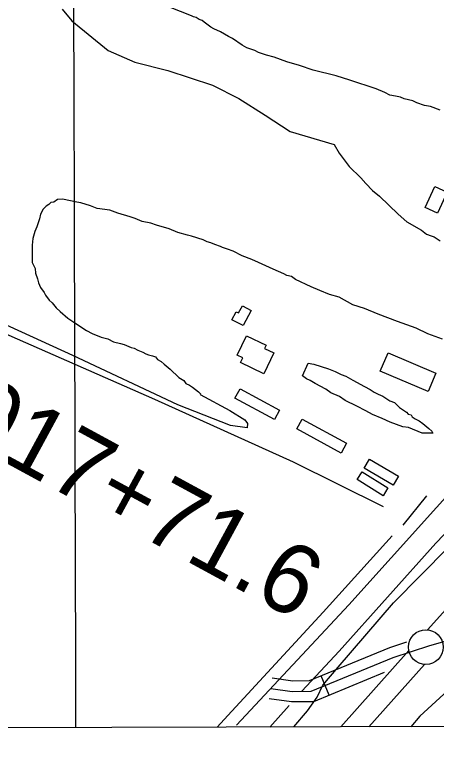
# Model space of a CAD drawing. Extents: x 3355724 to 3393621, y 594744 to 620174.
# Drawn here: x 3380830 to 3381436, y 600128 to 601207 of the extents above; entities that cross this region are included whole.
import ezdxf

# ---------------------------------------------------------------- set-up
doc = ezdxf.new("R2010")
doc.units = 0
for name, color, linetype in [('V-BLDG-OTLN', 7, 'Continuous'), ('V-GRID-FRAM', 7, 'Continuous'), ('V-GRID-MAJR', 7, 'Continuous'), ('V-LEVE-TOET', 7, 'Continuous'), ('V-ROAD-CNTR', 7, 'Continuous'), ('V-SITE-VEGE', 7, 'Continuous'), ('V-SURV-IDEN', 7, 'Continuous'), ('V-SURV-LINE', 7, 'Continuous'), ('V-TOPO-SHOR', 7, 'Continuous')]:
    doc.layers.add(name, color=color, linetype=linetype)

msp = doc.modelspace()

# ---------------------------------------------------------------- linework, layer by layer
at = {"layer": 'V-BLDG-OTLN'}
for points in [[(3381433.3, 600960.5), (3381450.9, 600952.4), (3381436.9, 600922.3), (3381419.4, 600930.5)], [(3381169.2, 600782.6), (3381157.6, 600760.8), (3381141.6, 600769.3), (3381147.7, 600780.8), (3381151.2, 600779), (3381156.7, 600789.2)], [(3381162.7, 600746.2), (3381190.8, 600732.6), (3381188.6, 600728.1), (3381201.8, 600721.8), (3381187.4, 600691.8), (3381154, 600708), (3381157.2, 600714.6), (3381149.3, 600718.4)], [(3381366.1, 600721.7), (3381434.8, 600692.7), (3381423.6, 600666.1), (3381354.8, 600695.2)], [(3381153.3, 600670), (3381210.2, 600639.4), (3381203, 600626), (3381146.1, 600656.6)], [(3381242.5, 600626.6), (3381306.4, 600591.9), (3381298.7, 600577.7), (3381234.8, 600612.4)], [(3381339.5, 600569.3), (3381381, 600544.7), (3381373.3, 600531.8), (3381331.8, 600556.3)], [(3381328.6, 600551), (3381365.9, 600527.8), (3381358.9, 600516.6), (3381321.6, 600539.8)]]:
    msp.add_lwpolyline(points, close=True, dxfattribs=at)
at = {"layer": 'V-GRID-FRAM'}
msp.add_lwpolyline([(3359807.6, 618312.1), (3391397.2, 618394.8), (3391452.7, 600211.2), (3359847.2, 600128.5), (3359807.6, 618312.1)], dxfattribs=at)
at = {"layer": 'V-GRID-MAJR'}
msp.add_spline([(3380917.6, 600183.6), (3380900.8, 606241.7), (3380884.1, 612302.9), (3380867.3, 618364.1), (3380867.3, 618367.2)], degree=3, dxfattribs=at)
at = {"layer": 'V-LEVE-TOET'}
for points in [[(3381230.7, 600184.5), (3381250.2, 600207.8), (3381264.3, 600227.5), (3381272.4, 600244.4), (3381294.5, 600270.6), (3381373.7, 600362.6), (3381491.8, 600481.8), (3381597.9, 600603.6), (3381744.2, 600760.9), (3381836.5, 600871.3), (3381906.9, 600960.1), (3381933.2, 600982.9), (3381976.7, 601029.7), (3382023.5, 601087), (3382091.1, 601160), (3382170, 601224), (3382258.2, 601278.4), (3382381, 601355.6), (3382524.7, 601439.4), (3382671.2, 601529.6)], [(3382761.1, 601433.9), (3382600.7, 601334.5), (3382474.4, 601258.6), (3382330.7, 601172), (3382229.3, 601113.9), (3382191.9, 601083.3), (3382142.9, 601031.6), (3382076.1, 600952.3), (3381948, 600798.7), (3381865.6, 600682.9), (3381833.3, 600636.2), (3381807, 600612.8), (3381770.4, 600578.7), (3381677.3, 600473.2), (3381608.3, 600399.5), (3381580.6, 600378.1), (3381565.4, 600364.6), (3381540.6, 600337), (3381524.1, 600310.2), (3381504.2, 600284.7), (3381411.6, 600200.2), (3381398.5, 600184.9)]]:
    msp.add_lwpolyline(points, dxfattribs=at)
at = {"layer": 'V-ROAD-CNTR'}
msp.add_line((3381281.5, 600230.2), (3381270.1, 600257.9), dxfattribs=at)
for points in [[(3382101.4, 601219.4), (3381899.2, 601008.2), (3381622.5, 600706.8), (3381309.8, 600359.8), (3381148.4, 600187.3)], [(3381197.4, 600239.7), (3381228.2, 600235.5), (3381255.7, 600235.8), (3381373.2, 600284.1), (3381426, 600301.6), (3381528.9, 600330.9), (3381588.2, 600348.7), (3381646.7, 600347.1), (3382014, 600219), (3382069.1, 600191.7), (3382071.5, 600189.8)], [(3381392.7, 600306.4), (3381368, 600298.2), (3381252.7, 600250.8), (3381229.1, 600250.5), (3381199.4, 600254.5)], [(3381360.6, 600262.8), (3381258.8, 600220.8), (3381227.3, 600220.4), (3381195.3, 600224.8)]]:
    msp.add_lwpolyline(points, dxfattribs=at)
at = {"layer": 'V-SITE-VEGE'}
for points in [[(3381440.9, 601070.4), (3381427, 601075.7), (3381418.6, 601077), (3381407.4, 601081), (3381401.8, 601083.7), (3381389.3, 601086.3), (3381383.7, 601089), (3381376.8, 601090.3), (3381368.4, 601091.6), (3381361.4, 601095.7), (3381348.8, 601101.1), (3381311.2, 601113.1), (3381291.6, 601119.7), (3381258.2, 601127.6), (3381238.6, 601134.3), (3381220.5, 601139.6), (3381202.4, 601146.3), (3381191.2, 601149), (3381180.1, 601153), (3381174.5, 601155.7), (3381163.3, 601159.7), (3381156.3, 601163.8), (3381142.3, 601173.3), (3381136.7, 601176), (3381125.5, 601182.8), (3381115.7, 601186.8), (3381111.5, 601189.6), (3381101.7, 601196.4), (3381098.9, 601199.1), (3381094.7, 601200.4), (3381090.5, 601203.2), (3381086.3, 601204.5), (3381083.5, 601205.8), (3380999.7, 601239)], [(3380897.6, 601215.3), (3380911.8, 601198.6), (3380964.1, 601155.9), (3381002, 601139.2), (3381049.5, 601127.4), (3381113.6, 601106), (3381151.6, 601087), (3381189.6, 601063.2), (3381225.2, 601039.5), (3381288.8, 601021.1), (3381295.9, 601008.7), (3381305.8, 600994.9), (3381310, 600989.4), (3381326.9, 600973), (3381334, 600964.7), (3381343.8, 600955.1), (3381353.7, 600946.9), (3381380.4, 600920.9), (3381393.1, 600910), (3381414.1, 600897.8), (3381421.1, 600892.3), (3381428.1, 600889.6), (3381432.3, 600888.3), (3381440.7, 600882.8)], [(3381128.3, 600873.1), (3381125.5, 600874.4), (3381117.1, 600877.1), (3381111.5, 600879.8), (3381105.9, 600881.1), (3381100.3, 600883.8), (3381083.6, 600889.1), (3381078, 600890.5), (3381064.1, 600894.4), (3381051.5, 600899.8), (3381033.4, 600905.1), (3381025, 600907.8), (3381012.5, 600910.4), (3381002.7, 600914.5), (3380995.7, 600917.1), (3380977.6, 600922.5), (3380966.4, 600926.5), (3380948.3, 600929), (3380938.5, 600933), (3380924.6, 600937), (3380919, 600938.3), (3380898.1, 600942.2), (3380891.2, 600942.1), (3380885.7, 600937.9), (3380881.5, 600937.8), (3380878.8, 600935), (3380874.7, 600932.2), (3380870.5, 600928), (3380866.5, 600921), (3380865.2, 600914), (3380861.2, 600902.8), (3380858.5, 600895.8), (3380855.8, 600886.1), (3380854.6, 600876.4), (3380854.9, 600851.4), (3380859.2, 600843.1), (3380859.3, 600836.1), (3380862.2, 600827.8), (3380863.6, 600822.3), (3380866.5, 600815.4), (3380872.1, 600808.5), (3380873.6, 600804.4), (3380879.2, 600797.5), (3380883.5, 600793.4), (3380889.1, 600786.5), (3380894.7, 600781), (3380906, 600771.5), (3380915.8, 600764.7), (3380932.6, 600753.8), (3380941, 600749.7), (3380953.6, 600744.3), (3380963.3, 600741.7), (3380971.7, 600737.6), (3380981.5, 600735), (3380987.1, 600733.7), (3380996.8, 600729.6), (3381001, 600728.3), (3381006.6, 600725.6), (3381013.6, 600722.9), (3381017.8, 600720.2), (3381022, 600718.9), (3381027.6, 600717.5), (3381031.7, 600716.2), (3381034.6, 600712.1), (3381040.2, 600709.4), (3381044.4, 600705.3), (3381052.8, 600698.4), (3381065.5, 600686.1), (3381072.5, 600682), (3381075.3, 600677.9), (3381080.9, 600675.2), (3381085.1, 600672.5), (3381093.5, 600665.6), (3381096.4, 600662.9), (3381096.1, 600661.7), (3381138.7, 600638.8), (3381160.1, 600625.7), (3381164.1, 600620.3), (3381163.4, 600614), (3381139.8, 600617.6), (3381064.1, 600647.2), (3380913.3, 600718.1), (3380687.5, 600821)], [(3381444, 600741.2), (3381423, 600749.2), (3381406.2, 600757.4), (3381379.7, 600766.7), (3381365.7, 600772.1), (3381351.8, 600777.5), (3381332.2, 600785.5), (3381315.5, 600790.9), (3381295.9, 600801.7), (3381282, 600805.7), (3381268, 600811.1), (3381255.4, 600816.4), (3381233.1, 600827.3), (3381227.4, 600831.4), (3381220.5, 600832.6), (3381216.3, 600835.4), (3381200.9, 600842.1), (3381179.9, 600851.5), (3381170.2, 600855.6), (3381156.2, 600861), (3381143.6, 600867.7), (3381135.2, 600870.4), (3381128.3, 600873.1)]]:
    msp.add_lwpolyline(points, dxfattribs=at)
msp.add_lwpolyline([(3381251, 600706.9), (3381259.4, 600705.6), (3381280.3, 600698.9), (3381290.1, 600694.9), (3381298.5, 600690.8), (3381305.5, 600688.2), (3381315.3, 600682.7), (3381332.1, 600673.2), (3381340.4, 600669.2), (3381346.1, 600665.1), (3381351.6, 600662.4), (3381358.6, 600659.7), (3381368.4, 600652.9), (3381375.4, 600650.2), (3381382.5, 600643.3), (3381388.1, 600639.3), (3381392.3, 600636.5), (3381395.1, 600633.8), (3381399.3, 600632.5), (3381400.7, 600629.7), (3381404.9, 600627), (3381410.5, 600624.3), (3381416.1, 600620.2), (3381424.5, 600613.3), (3381428.8, 600609.2), (3381430.2, 600606.5), (3381414.9, 600606.3), (3381395.4, 600614.3), (3381387, 600615.6), (3381368.9, 600622.3), (3381357.7, 600627.7), (3381343.7, 600633.1), (3381333.9, 600638.5), (3381321.3, 600645.3), (3381304.5, 600653.4), (3381296.1, 600658.9), (3381283.6, 600664.2), (3381276.5, 600669.7), (3381261.1, 600677.8), (3381254.1, 600681.9), (3381248.6, 600684.6), (3381242.9, 600688.7)], close=True, dxfattribs=at)
at = {"layer": 'V-SURV-LINE'}
for points in [[(3381422.5, 600324.1), (3381707.6, 600639.7)], [(3381298, 600184.6), (3381395.8, 600294.3)], [(3381418.2, 600274.3), (3381338.3, 600184.7)]]:
    msp.add_lwpolyline(points, dxfattribs=at)
msp.add_circle((3381420.3, 600299.2), 25, dxfattribs=at)
at = {"layer": 'V-TOPO-SHOR'}
msp.add_line((3381421.3, 600516.2), (3381387.3, 600474.2), dxfattribs=at)
for points in [[(3381359.5, 600500.5), (3381230, 600564.7), (3381031.1, 600654.6), (3380833.8, 600741.4), (3380623.8, 600834.3), (3380407.6, 600926.3), (3380292.4, 600977.3), (3380177.9, 601030.7), (3380092.7, 601068), (3380064.3, 601078.6), (3380023.3, 601096.9), (3379995.5, 601116.9), (3379963.2, 601129.8), (3379922.9, 601148.1), (3379795.1, 601204.4)], [(3381867.6, 600927.1), (3381729.3, 600769.9), (3381560.1, 600579.3), (3381434.7, 600448.2), (3381295.6, 600293.3), (3381242.2, 600236.1)], [(3381371.8, 600459.1), (3381272.9, 600349.5), (3381136, 600201), (3381120.4, 600184.2)], [(3381223.7, 600215.5), (3381196.1, 600184.4)]]:
    msp.add_lwpolyline(points, dxfattribs=at)

# ---------------------------------------------------------------- texts
at = {"layer": 'V-SURV-IDEN'}
msp.add_text('5917+71.6', height=100, rotation=331.5073, dxfattribs=at).set_placement((3380676.2, 600639.9))

doc.saveas('drawing.dxf')
